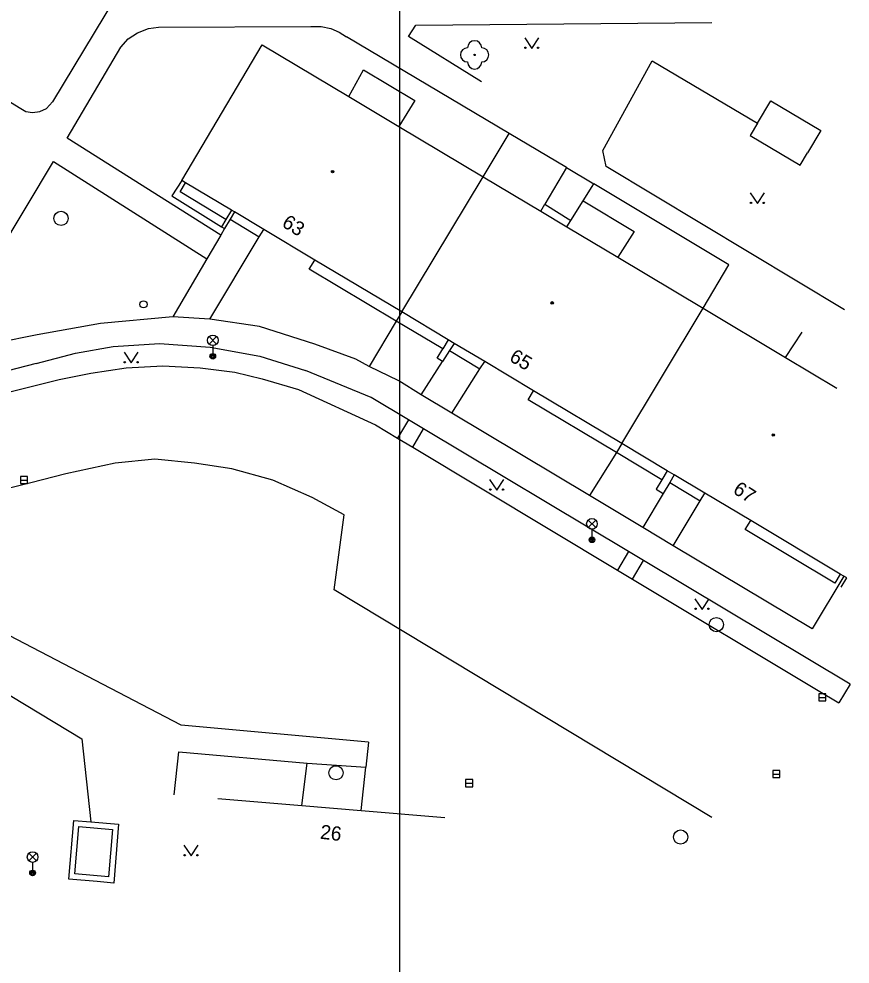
# Model space of a CAD drawing. Extents: x -598341 to -594502, y -1162301 to -1161406.
# Drawn here: x -594560.7 to -594502.2, y -1161763.3 to -1161696.7 of the extents above; entities that cross this region are included whole.
import ezdxf

# ---------------------------------------------------------------- set-up
doc = ezdxf.new("R2010")
doc.units = 0
for name, color, linetype in [('OKRAJ', 7, 'Continuous'), ('Vrstva 10', 7, 'Continuous'), ('Vrstva 11', 7, 'Continuous'), ('Vrstva 22', 7, 'Continuous'), ('Vrstva 27', 7, 'Continuous'), ('Vrstva 28', 7, 'Continuous'), ('Vrstva 33', 7, 'Continuous'), ('Vrstva 36', 7, 'Continuous'), ('Vrstva 39', 7, 'Continuous'), ('Vrstva 46', 7, 'Continuous'), ('Vrstva 5', 7, 'Continuous')]:
    doc.layers.add(name, color=color, linetype=linetype)

msp = doc.modelspace()

# ---------------------------------------------------------------- linework, layer by layer
at = {"layer": 'OKRAJ'}
msp.add_line((-594533.893, -1161428.479), (-594533.893, -1161998.719), dxfattribs=at)
at = {"layer": 'Vrstva 10'}
for p, q in [((-594553.92, -1161728.04), (-594557.4, -1161728.79)), ((-594551.12, -1161727.74), (-594553.92, -1161728.04)), ((-594548.34, -1161728.04), (-594551.12, -1161727.74)), ((-594545.7, -1161728.43), (-594548.34, -1161728.04)), ((-594542.81, -1161729.24), (-594545.7, -1161728.43)), ((-594557.4, -1161728.79), (-594559.86, -1161729.41)), ((-594540.06, -1161730.46), (-594542.81, -1161729.24)), ((-594559.86, -1161729.41), (-594566.05, -1161730.96)), ((-594537.8, -1161731.68), (-594540.06, -1161730.46)), ((-594538.5, -1161736.95), (-594537.8, -1161731.68)), ((-594511.89, -1161753), (-594538.5, -1161736.95))]:
    msp.add_line(p, q, dxfattribs=at)
for points in [[(-594557.88, -1161722.13), (-594555.64, -1161721.7), (-594553.16, -1161721.32), (-594550.57, -1161721.18), (-594547.94, -1161721.32), (-594545.49, -1161721.63), (-594543.57, -1161722.09), (-594541.02, -1161722.85)], [(-594570.02, -1161724.84), (-594563.15, -1161723.45), (-594557.88, -1161722.13)], [(-594541.02, -1161722.85), (-594535.59, -1161725.33), (-594534.04, -1161726.26)], [(-594534.04, -1161726.26), (-594532.97, -1161726.9)], [(-594532.97, -1161726.9), (-594518.55, -1161735.56)], [(-594518.55, -1161735.56), (-594517.48, -1161736.2)], [(-594517.48, -1161736.2), (-594504.41, -1161744.05), (-594502.95, -1161744.93)]]:
    msp.add_lwpolyline(points, dxfattribs=at)
at = {"layer": 'Vrstva 11'}
for p, q in [((-594628.8, -1161660.69), (-594560.57, -1161703.05)), ((-594535.31, -1161664.33), (-594558.34, -1161702.56)), ((-594526.17, -1161704.79), (-594537.63, -1161698)), ((-594537.47, -1161702.19), (-594533.94, -1161704.3)), ((-594546.49, -1161711.97), (-594557.3, -1161705.13)), ((-594528.01, -1161707.85), (-594526.17, -1161704.79)), ((-594522.14, -1161707.2), (-594526.17, -1161704.79)), ((-594566.65, -1161720.67), (-594558.28, -1161706.78)), ((-594558.28, -1161706.78), (-594547.47, -1161713.63)), ((-594522.14, -1161707.2), (-594523.66, -1161709.77)), ((-594522.14, -1161707.2), (-594520.22, -1161708.35)), ((-594502.55, -1161717.22), (-594519.35, -1161707.13)), ((-594549.23, -1161708.11), (-594549.93, -1161709.19)), ((-594545.73, -1161710.21), (-594548.97, -1161708.27)), ((-594520.96, -1161709.54), (-594520.22, -1161708.35)), ((-594510.69, -1161714.05), (-594520.22, -1161708.35)), ((-594549.93, -1161709.19), (-594546.43, -1161711.37)), ((-594523.95, -1161710.28), (-594523.66, -1161709.77)), ((-594523.66, -1161709.77), (-594521.82, -1161710.92)), ((-594545.53, -1161710.33), (-594545.83, -1161710.84)), ((-594546.12, -1161710.85), (-594546.43, -1161711.37)), ((-594546.43, -1161711.37), (-594546.22, -1161711.5)), ((-594545.83, -1161710.84), (-594546.22, -1161711.5)), ((-594545.83, -1161710.84), (-594543.78, -1161712.08)), ((-594522.11, -1161711.38), (-594518.52, -1161713.52)), ((-594546.49, -1161711.97), (-594547.47, -1161713.63)), ((-594547.25, -1161717.89), (-594543.78, -1161712.08)), ((-594546.22, -1161711.5), (-594546.49, -1161711.97)), ((-594543.78, -1161712.08), (-594543.46, -1161711.57)), ((-594547.47, -1161713.63), (-594549.86, -1161717.71)), ((-594533.74, -1161717.37), (-594539.86, -1161713.72)), ((-594512.52, -1161717.11), (-594510.69, -1161714.05)), ((-594530.46, -1161719.34), (-594533.74, -1161717.37)), ((-594549.86, -1161717.71), (-594554.96, -1161718.18)), ((-594547.25, -1161717.89), (-594549.86, -1161717.71)), ((-594543.77, -1161718.41), (-594547.25, -1161717.89)), ((-594534.13, -1161718.02), (-594536.04, -1161721.21)), ((-594554.96, -1161718.18), (-594559.41, -1161718.99)), ((-594539.86, -1161719.64), (-594543.77, -1161718.41)), ((-594559.41, -1161718.99), (-594563.22, -1161719.76)), ((-594536.97, -1161720.7), (-594539.86, -1161719.64)), ((-594530.04, -1161719.59), (-594530.37, -1161720.1)), ((-594536.04, -1161721.21), (-594536.97, -1161720.7)), ((-594530.37, -1161720.1), (-594530.87, -1161720.87)), ((-594530.37, -1161720.1), (-594528.23, -1161721.39)), ((-594506.71, -1161720.59), (-594503.1, -1161722.74)), ((-594559.48, -1161721.01), (-594565.4, -1161722.5)), ((-594533.95, -1161722.24), (-594536.04, -1161721.21)), ((-594532.37, -1161723.21), (-594530.87, -1161720.87)), ((-594530.22, -1161724.5), (-594528.23, -1161721.39)), ((-594528.23, -1161721.39), (-594527.89, -1161720.87)), ((-594535.9, -1161723.41), (-594540.53, -1161721.5)), ((-594532.37, -1161723.21), (-594533.95, -1161722.24)), ((-594530.22, -1161724.5), (-594532.37, -1161723.21)), ((-594518.24, -1161726.65), (-594524.45, -1161722.93)), ((-594533.27, -1161724.98), (-594535.9, -1161723.41)), ((-594520.52, -1161730.31), (-594530.22, -1161724.5)), ((-594533.27, -1161724.98), (-594534.04, -1161726.26)), ((-594532.2, -1161725.62), (-594533.27, -1161724.98)), ((-594532.97, -1161726.9), (-594532.2, -1161725.62)), ((-594517.77, -1161734.26), (-594532.2, -1161725.62)), ((-594515.04, -1161728.56), (-594518.24, -1161726.65)), ((-594518.62, -1161727.29), (-594520.52, -1161730.31)), ((-594514.54, -1161728.86), (-594514.86, -1161729.4)), ((-594514.86, -1161729.4), (-594515.32, -1161730.17)), ((-594514.86, -1161729.4), (-594512.71, -1161730.68)), ((-594516.76, -1161732.57), (-594520.52, -1161730.31)), ((-594515.32, -1161730.17), (-594516.76, -1161732.57)), ((-594514.61, -1161733.85), (-594512.71, -1161730.68)), ((-594512.71, -1161730.68), (-594512.38, -1161730.15)), ((-594514.61, -1161733.85), (-594516.76, -1161732.57)), ((-594502.85, -1161735.85), (-594509.16, -1161732.07)), ((-594504.83, -1161739.71), (-594514.61, -1161733.85)), ((-594517.77, -1161734.26), (-594518.55, -1161735.56)), ((-594516.7, -1161734.9), (-594517.77, -1161734.26)), ((-594517.48, -1161736.2), (-594516.7, -1161734.9)), ((-594502.16, -1161743.6), (-594516.7, -1161734.9)), ((-594502.61, -1161735.99), (-594504.83, -1161739.71)), ((-594562.73, -1161743.55), (-594556.27, -1161747.46)), ((-594502.16, -1161743.6), (-594502.95, -1161744.93)), ((-594536.08, -1161747.68), (-594549.27, -1161746.49)), ((-594556.27, -1161747.46), (-594555.65, -1161753.31)), ((-594536.08, -1161747.68), (-594536.27, -1161749.46)), ((-594549.78, -1161751.41), (-594549.44, -1161748.37)), ((-594549.44, -1161748.37), (-594540.4, -1161749.18)), ((-594540.78, -1161752.16), (-594540.4, -1161749.18)), ((-594540.4, -1161749.18), (-594536.27, -1161749.46)), ((-594536.59, -1161752.51), (-594536.27, -1161749.46))]:
    msp.add_line(p, q, dxfattribs=at)
for points in [[(-594557.3, -1161705.13), (-594553.53, -1161698.72), (-594553, -1161698.12), (-594552.36, -1161697.71), (-594551.57, -1161697.4), (-594550.87, -1161697.3), (-594540.15, -1161697.25), (-594539.41, -1161697.26), (-594538.74, -1161697.39), (-594538.14, -1161697.67), (-594537.63, -1161698)], [(-594528.13, -1161701.17), (-594533.26, -1161697.96), (-594532.75, -1161697.17), (-594511.89, -1161696.99)], [(-594519.35, -1161707.13), (-594519.57, -1161706), (-594516.09, -1161699.67), (-594508.69, -1161704.08)], [(-594560.57, -1161703.05), (-594560.21, -1161703.25), (-594559.74, -1161703.32), (-594559.23, -1161703.25), (-594558.76, -1161703.04), (-594558.34, -1161702.56)], [(-594508.69, -1161704.08), (-594507.75, -1161702.5), (-594504.23, -1161704.6), (-594505.17, -1161706.17)], [(-594508.69, -1161704.08), (-594509.2, -1161704.93), (-594505.68, -1161707.03), (-594505.17, -1161706.17)], [(-594559.48, -1161721.01), (-594556.73, -1161720.27), (-594554.07, -1161719.81), (-594550.81, -1161719.6), (-594547.24, -1161719.85), (-594543.74, -1161720.48), (-594540.53, -1161721.5)], [(-594530.87, -1161720.87), (-594531.25, -1161720.64), (-594530.85, -1161719.98)], [(-594515.43, -1161729.2), (-594515.83, -1161729.86), (-594515.32, -1161730.17)], [(-594549.27, -1161746.49), (-594561.4, -1161740.17), (-594566.88, -1161736.92)], [(-594555.2, -1161757.52), (-594557.19, -1161757.35), (-594556.84, -1161753.21), (-594555.65, -1161753.31)], [(-594555.65, -1161753.31), (-594553.68, -1161753.48), (-594554.03, -1161757.62), (-594555.2, -1161757.52)], [(-594556.48, -1161753.64), (-594554.12, -1161753.84), (-594554.4, -1161757.18), (-594556.76, -1161756.98), (-594556.48, -1161753.64)]]:
    msp.add_lwpolyline(points, dxfattribs=at)
at = {"layer": 'Vrstva 22'}
msp.add_circle((-594528.61, -1161699.26), 0.05, dxfattribs=at)
for centre, start, end in [((-594529.11, -1161699.26), 90, 270), ((-594528.61, -1161698.76), 0, 180), ((-594528.11, -1161699.26), 270, 90), ((-594528.61, -1161699.76), 180, 0)]:
    msp.add_arc(centre, 0.5, start, end, dxfattribs=at)
at = {"layer": 'Vrstva 27'}
for p, q in [((-594560.6, -1161729.22), (-594560.1, -1161729.22)), ((-594504.36, -1161744.54), (-594503.86, -1161744.54)), ((-594507.6, -1161749.94), (-594507.1, -1161749.94)), ((-594529.24, -1161750.58), (-594528.74, -1161750.58))]:
    msp.add_line(p, q, dxfattribs=at)
for points in [[(-594560.6, -1161729.47), (-594560.1, -1161729.47), (-594560.1, -1161728.97), (-594560.6, -1161728.97)], [(-594504.36, -1161744.79), (-594503.86, -1161744.79), (-594503.86, -1161744.29), (-594504.36, -1161744.29)], [(-594507.6, -1161750.19), (-594507.1, -1161750.19), (-594507.1, -1161749.69), (-594507.6, -1161749.69)], [(-594529.24, -1161750.83), (-594528.74, -1161750.83), (-594528.74, -1161750.33), (-594529.24, -1161750.33)]]:
    msp.add_lwpolyline(points, close=True, dxfattribs=at)
for centre in [(-594557.74, -1161710.78), (-594511.58, -1161739.41), (-594538.37, -1161749.85), (-594514.1, -1161754.38)]:
    msp.add_circle(centre, 0.5, dxfattribs=at)
at = {"layer": 'Vrstva 28'}
msp.add_circle((-594551.93, -1161716.84), 0.25, dxfattribs=at)
at = {"layer": 'Vrstva 33'}
for p, q in [((-594547.315, -1161719.64), (-594546.785, -1161719.11)), ((-594547.315, -1161719.11), (-594546.785, -1161719.64)), ((-594547.05, -1161719.75), (-594547.05, -1161720.5)), ((-594520.605, -1161732.57), (-594520.075, -1161732.04)), ((-594520.605, -1161732.04), (-594520.075, -1161732.57)), ((-594520.34, -1161732.68), (-594520.34, -1161733.43)), ((-594560.005, -1161756.05), (-594559.475, -1161755.52)), ((-594560.005, -1161755.52), (-594559.475, -1161756.05)), ((-594559.74, -1161756.16), (-594559.74, -1161756.91))]:
    msp.add_line(p, q, dxfattribs=at)
for centre, radius in [((-594547.05, -1161719.375), 0.375), ((-594547.05, -1161720.5), 0.2), ((-594547.05, -1161720.5), 0.145), ((-594547.05, -1161720.5), 0.0876), ((-594520.34, -1161732.305), 0.375), ((-594520.34, -1161733.43), 0.2), ((-594520.34, -1161733.43), 0.145), ((-594520.34, -1161733.43), 0.0876), ((-594559.74, -1161755.785), 0.375), ((-594559.74, -1161756.91), 0.2), ((-594559.74, -1161756.91), 0.145), ((-594559.74, -1161756.91), 0.0876)]:
    msp.add_circle(centre, radius, dxfattribs=at)
at = {"layer": 'Vrstva 36'}
for points in [[(-594525.08, -1161698.06), (-594524.58, -1161698.81), (-594524.08, -1161698.06)], [(-594509.19, -1161708.99), (-594508.69, -1161709.74), (-594508.19, -1161708.99)], [(-594553.3, -1161720.22), (-594552.8, -1161720.97), (-594552.3, -1161720.22)], [(-594527.55, -1161729.19), (-594527.05, -1161729.94), (-594526.55, -1161729.19)], [(-594513.09, -1161737.59), (-594512.59, -1161738.34), (-594512.09, -1161737.59)], [(-594549.08, -1161754.96), (-594548.58, -1161755.71), (-594548.08, -1161754.96)]]:
    msp.add_lwpolyline(points, dxfattribs=at)
for centre in [(-594525.03, -1161698.76), (-594524.131, -1161698.76), (-594509.14, -1161709.69), (-594508.241, -1161709.69), (-594553.25, -1161720.92), (-594552.351, -1161720.92), (-594527.5, -1161729.89), (-594526.601, -1161729.89), (-594513.04, -1161738.29), (-594512.141, -1161738.29), (-594549.03, -1161755.66), (-594548.131, -1161755.66)]:
    msp.add_circle(centre, 0.05, dxfattribs=at)
at = {"layer": 'Vrstva 39'}
for centre, radius in [((-594538.61, -1161707.49), 0.09), ((-594538.61, -1161707.49), 0.0398), ((-594523.14, -1161716.74), 0.09), ((-594523.14, -1161716.74), 0.0398), ((-594507.57, -1161726.05), 0.09), ((-594507.57, -1161726.05), 0.0398)]:
    msp.add_circle(centre, radius, dxfattribs=at)
at = {"layer": 'Vrstva 5'}
for p, q in [((-594549.23, -1161708.11), (-594543.56, -1161698.55)), ((-594543.56, -1161698.55), (-594537.47, -1161702.19)), ((-594537.47, -1161702.19), (-594536.43, -1161700.31)), ((-594536.43, -1161700.31), (-594532.82, -1161702.47)), ((-594532.82, -1161702.47), (-594533.94, -1161704.3)), ((-594533.94, -1161704.3), (-594528.01, -1161707.85)), ((-594533.74, -1161717.37), (-594528.01, -1161707.85)), ((-594528.01, -1161707.85), (-594523.95, -1161710.28)), ((-594549.35, -1161708.91), (-594548.97, -1161708.27)), ((-594548.97, -1161708.27), (-594549.23, -1161708.11)), ((-594546.12, -1161710.85), (-594549.35, -1161708.91)), ((-594521.82, -1161710.92), (-594520.96, -1161709.54)), ((-594520.96, -1161709.54), (-594517.37, -1161711.7)), ((-594545.73, -1161710.21), (-594546.12, -1161710.85)), ((-594545.53, -1161710.33), (-594545.73, -1161710.21)), ((-594543.46, -1161711.57), (-594545.53, -1161710.33)), ((-594523.95, -1161710.28), (-594522.11, -1161711.38)), ((-594522.11, -1161711.38), (-594521.82, -1161710.92)), ((-594539.86, -1161713.72), (-594543.46, -1161711.57)), ((-594517.37, -1161711.7), (-594518.52, -1161713.52)), ((-594540.25, -1161714.36), (-594539.86, -1161713.72)), ((-594518.52, -1161713.52), (-594512.52, -1161717.11)), ((-594534.13, -1161718.02), (-594540.25, -1161714.36)), ((-594533.74, -1161717.37), (-594534.13, -1161718.02)), ((-594518.24, -1161726.65), (-594512.52, -1161717.11)), ((-594512.52, -1161717.11), (-594506.71, -1161720.59)), ((-594530.85, -1161719.98), (-594534.13, -1161718.02)), ((-594530.46, -1161719.34), (-594530.85, -1161719.98)), ((-594530.04, -1161719.59), (-594530.46, -1161719.34)), ((-594506.71, -1161720.59), (-594505.53, -1161718.8)), ((-594527.89, -1161720.87), (-594530.04, -1161719.59)), ((-594524.45, -1161722.93), (-594527.89, -1161720.87)), ((-594524.83, -1161723.57), (-594524.45, -1161722.93)), ((-594518.62, -1161727.29), (-594524.83, -1161723.57)), ((-594518.24, -1161726.65), (-594518.62, -1161727.29)), ((-594515.43, -1161729.2), (-594518.62, -1161727.29)), ((-594515.04, -1161728.56), (-594515.43, -1161729.2)), ((-594514.54, -1161728.86), (-594515.04, -1161728.56)), ((-594512.38, -1161730.15), (-594514.54, -1161728.86)), ((-594509.16, -1161732.07), (-594512.38, -1161730.15)), ((-594509.55, -1161732.71), (-594509.16, -1161732.07)), ((-594503.23, -1161736.49), (-594509.55, -1161732.71)), ((-594502.85, -1161735.85), (-594503.23, -1161736.49)), ((-594502.61, -1161735.99), (-594502.85, -1161735.85)), ((-594502.39, -1161736.12), (-594502.61, -1161735.99)), ((-594502.78, -1161736.76), (-594502.39, -1161736.12)), ((-594546.7, -1161751.67), (-594540.78, -1161752.16)), ((-594540.78, -1161752.16), (-594536.59, -1161752.51)), ((-594536.59, -1161752.51), (-594530.7, -1161753))]:
    msp.add_line(p, q, dxfattribs=at)

# ---------------------------------------------------------------- texts
at = {"layer": 'Vrstva 46'}
for s, rotation, p in [('63', 327.84, (-594542.25, -1161711.3)), ('65', 329.03, (-594526.23, -1161720.78)), ('67', 327.26, (-594510.48, -1161730.09)), ('26', 353.29, (-594539.52, -1161754.49))]:
    msp.add_text(s, height=1, rotation=rotation, dxfattribs=at).set_placement(p)

doc.saveas('drawing.dxf')
